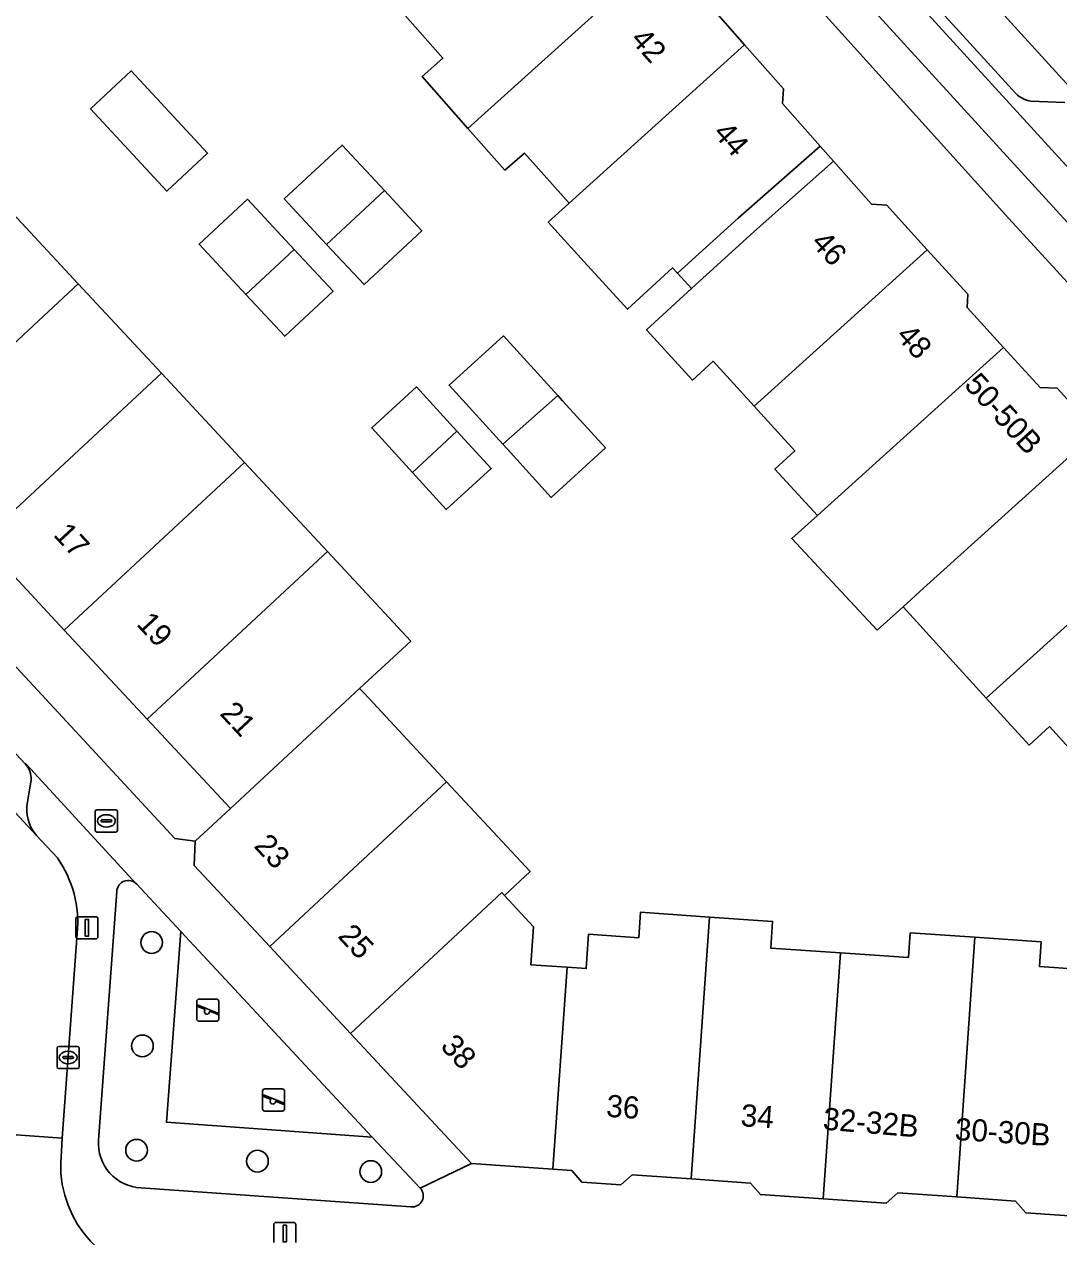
# Model space of a CAD drawing. Extents: x 159960 to 160866, y 382700 to 383354.
# Drawn here: x 160732.8 to 160779.5, y 382954.1 to 383008.7 of the extents above; entities that cross this region are included whole.
import ezdxf

# ---------------------------------------------------------------- set-up
doc = ezdxf.new("R2010")
doc.units = 0
for name, color, linetype in [('IMGEO_Berm_open', 7, 'Continuous'), ('IMGEO_Boom', 7, 'Continuous'), ('IMGEO_Brandkraan', 7, 'Continuous'), ('IMGEO_Erf', 7, 'Continuous'), ('IMGEO_Fietspad_gesloten', 7, 'Continuous'), ('IMGEO_Groenvoorziening', 7, 'Continuous'), ('IMGEO_Kolk', 7, 'Continuous'), ('IMGEO_Lichtmast', 7, 'Continuous'), ('IMGEO_Pand', 7, 'Continuous'), ('IMGEO_Pand_nummerreeks', 7, 'Continuous'), ('IMGEO_Pand_overbouw', 7, 'Continuous'), ('IMGEO_Parkeervlak_open', 7, 'Continuous'), ('IMGEO_Rijbaan_lokaal_gesloten', 7, 'Continuous'), ('IMGEO_Rijbaan_lokaal_open', 7, 'Continuous'), ('IMGEO_Speelvoorziening', 7, 'Continuous'), ('IMGEO_Terreindeel_zand', 7, 'Continuous'), ('IMGEO_Voetpad_open', 7, 'Continuous')]:
    doc.layers.add(name, color=color, linetype=linetype)

msp = doc.modelspace()

# ---------------------------------------------------------------- linework, layer by layer
at = {"layer": 'IMGEO_Berm_open'}
for points in [[(160777.531, 383005.612), (160769.389, 383014.532), (160769.234, 383014.393), (160768.396, 383015.285), (160768.171, 383015.103), (160799.663, 382980.632), (160799.88, 382980.845), (160798.069, 382982.871), (160798.218, 382983.015), (160781.941, 383000.79), (160781.708, 383001.508), (160781.754, 383002.991)], [(160779.735, 383005.212), (160778.207, 383005.276)]]:
    msp.add_lwpolyline(points, dxfattribs=at)
msp.add_arc((160778.354, 383006.42), 1.153, 224.4698, 262.6717, dxfattribs=at)
at = {"layer": 'IMGEO_Boom'}
for centre in [(160738.564, 382967.357), (160738.146, 382962.694), (160737.884, 382957.996), (160743.331, 382957.501), (160748.444, 382957.032)]:
    msp.add_circle(centre, 0.489, dxfattribs=at)
at = {"layer": 'IMGEO_Brandkraan'}
for p, q in [((160736.022, 382972.41), (160736.022, 382973.262)), ((160736.097, 382973.336), (160736.949, 382973.336)), ((160737.023, 382973.262), (160737.023, 382972.41)), ((160736.281, 382972.83), (160736.281, 382972.842)), ((160736.719, 382972.793), (160736.321, 382972.793)), ((160736.324, 382972.879), (160736.722, 382972.879)), ((160736.51, 382973.116), (160736.535, 382973.116)), ((160736.765, 382972.842), (160736.765, 382972.83)), ((160736.949, 382972.336), (160736.097, 382972.336)), ((160736.533, 382972.556), (160736.508, 382972.556))]:
    msp.add_line(p, q, dxfattribs=at)
for points in [[(160736.022, 382972.41), (160736.022, 382973.262)], [(160736.097, 382973.336), (160736.949, 382973.336)], [(160737.023, 382973.262), (160737.023, 382972.41)], [(160736.949, 382972.336), (160736.097, 382972.336)]]:
    msp.add_lwpolyline(points, dxfattribs=at)
for centre, radius, start, end in [((160736.099, 382973.26), 0.0765, 91.552, 178.448), ((160736.099, 382973.26), 0.0765, 91.552, 178.448), ((160736.947, 382973.26), 0.0765, 1.552, 88.448), ((160736.947, 382973.26), 0.0765, 1.552, 88.448), ((160736.321, 382972.839), 0.0403, 85.8775, 175.7526), ((160736.318, 382972.829), 0.0366, 178.938, 274.7102), ((160736.722, 382972.836), 0.043, 264.8664, 352.4533), ((160736.726, 382972.841), 0.0386, 1.7309, 96.639), ((160736.099, 382972.412), 0.0765, 181.552, 268.448), ((160736.099, 382972.412), 0.0765, 181.552, 268.448), ((160736.947, 382972.412), 0.0765, 271.552, 358.448), ((160736.947, 382972.412), 0.0765, 271.552, 358.448)]:
    msp.add_arc(centre, radius, start, end, dxfattribs=at)
for centre, major_axis, ratio, start_param, end_param in [((160736.509, 382972.836), (-0.387, 0.002), 0.722429, 4.712389, 7.853982), ((160736.534, 382972.836), (-0.39, 0.002), 0.717154, 1.570796, 4.712389)]:
    msp.add_ellipse(centre, major_axis=major_axis, ratio=ratio, start_param=start_param, end_param=end_param, dxfattribs=at)
at = {"layer": 'IMGEO_Erf'}
for points in [[(160790.273, 382985.751), (160777.189, 383000), (160752.695, 383027.147), (160693.284, 383094.955), (160693.113, 383094.806), (160692.06, 383095.951)], [(160763.544, 383009.8), (160765.298, 383007.812), (160767.05, 383005.826), (160767.009, 383005.172), (160768.701, 383003.251), (160765.011, 383000), (160762.266, 382997.519), (160762.051, 382997.755), (160760.014, 382995.897), (160758.066, 382998.032), (160756.44, 382999.814), (160757.384, 383000.676), (160755.371, 383002.937), (160754.488, 383002.159), (160752.823, 383004.046), (160750.76, 383006.385), (160751.694, 383007.209), (160749.999, 383009.13)], [(160780.818, 382975.135), (160779.035, 382977.09), (160778.119, 382976.255), (160776.192, 382978.367), (160774.236, 382980.511), (160772.437, 382982.483), (160771.279, 382981.439), (160767.424, 382985.559), (160768.576, 382986.598), (160766.665, 382988.693), (160767.562, 382989.511), (160765.72, 382991.53), (160763.872, 382993.555), (160762.94, 382992.705), (160760.875, 382994.967), (160762.903, 382996.824), (160765.559, 382999.257), (160766.402, 383000), (160769.311, 383002.563), (160771.019, 383000.626), (160771.711, 383000.582), (160772.227, 383000), (160773.529, 382998.573), (160775.354, 382996.572), (160775.326, 382995.972), (160776.971, 382994.169), (160778.615, 382992.367), (160779.385, 382992.332), (160781.179, 382990.366)], [(160713.702, 383000), (160739.609, 382972.048), (160740.527, 382971.923), (160742.111, 382973.397), (160738.367, 382977.418), (160734.623, 382981.438), (160730.879, 382985.458)], [(160732.503, 383000), (160735.257, 382997.04), (160739.001, 382993.018), (160742.744, 382988.996), (160746.486, 382984.975), (160750.243, 382980.938), (160747.94, 382978.803), (160748.154, 382978.573), (160751.858, 382974.594), (160755.621, 382970.551), (160754.468, 382969.478), (160755.782, 382968.066), (160755.662, 382966.35), (160757.29, 382966.238), (160758.155, 382966.178), (160758.261, 382967.726), (160760.52, 382967.572), (160760.598, 382968.716), (160763.716, 382968.503), (160766.558, 382968.308), (160766.475, 382967.104), (160769.619, 382966.889), (160772.684, 382966.679), (160772.76, 382967.79), (160775.677, 382967.59), (160778.662, 382967.386), (160778.586, 382966.277), (160781.594, 382966.071)]]:
    msp.add_lwpolyline(points, dxfattribs=at)
for points in [[(160737.633, 383006.636), (160741.087, 383002.923), (160739.255, 383001.219), (160735.802, 383004.931)], [(160747.145, 383003.294), (160749.056, 383001.241), (160750.742, 382999.43), (160748.139, 382997.007), (160746.453, 382998.818), (160744.542, 383000.871)], [(160742.882, 383000.857), (160744.99, 382998.592), (160746.743, 382996.709), (160744.562, 382994.679), (160742.809, 382996.562), (160740.701, 382998.827)], [(160754.42, 382994.696), (160756.872, 382992.007), (160757.085, 382991.773), (160759.024, 382989.648), (160756.58, 382987.419), (160754.605, 382989.584), (160754.392, 382989.818), (160751.976, 382992.467)], [(160750.51, 382992.395), (160752.323, 382990.408), (160753.87, 382988.712), (160751.845, 382986.866), (160750.317, 382988.541), (160748.486, 382990.549)]]:
    msp.add_lwpolyline(points, close=True, dxfattribs=at)
at = {"layer": 'IMGEO_Fietspad_gesloten'}
msp.add_lwpolyline([(160685.483, 383106.174), (160688.293, 383103.007), (160697.195, 383092.363), (160750.512, 383032.262), (160767.848, 383012.954), (160798.378, 382979.546), (160798.294, 382979.468), (160798.967, 382978.754), (160800.31, 382979.98), (160799.663, 382980.632), (160768.171, 383015.103), (160767.486, 383015.878)], dxfattribs=at)
at = {"layer": 'IMGEO_Groenvoorziening'}
for points in [[(160750.676, 382956.28), (160748.504, 382958.576), (160739.228, 382959.252), (160739.875, 382967.852), (160737.877, 382969.993)], [(160736.99, 382969.653), (160736.174, 382958.449)], [(160738.076, 382956.304), (160750.255, 382955.442)]]:
    msp.add_lwpolyline(points, dxfattribs=at)
for centre, radius, start, end in [((160737.506, 382969.634), 0.516, 44.0594, 177.8857), ((160738.155, 382958.289), 1.987, 175.3932, 267.7345), ((160750.31, 382955.939), 0.5, 263.7056, 42.9457)]:
    msp.add_arc(centre, radius, start, end, dxfattribs=at)
at = {"layer": 'IMGEO_Kolk'}
for p, q in [((160734.299, 382961.748), (160734.299, 382962.6)), ((160734.374, 382962.674), (160735.226, 382962.674)), ((160734.787, 382962.454), (160734.812, 382962.454)), ((160735.3, 382962.6), (160735.3, 382961.748)), ((160734.558, 382962.168), (160734.558, 382962.18)), ((160734.996, 382962.131), (160734.598, 382962.131)), ((160734.601, 382962.217), (160734.999, 382962.217)), ((160734.81, 382961.894), (160734.785, 382961.894)), ((160735.042, 382962.18), (160735.042, 382962.168)), ((160735.226, 382961.674), (160734.374, 382961.674))]:
    msp.add_line(p, q, dxfattribs=at)
for points in [[(160734.299, 382961.748), (160734.299, 382962.6)], [(160734.374, 382962.674), (160735.226, 382962.674)], [(160735.3, 382962.6), (160735.3, 382961.748)], [(160735.226, 382961.674), (160734.374, 382961.674)]]:
    msp.add_lwpolyline(points, dxfattribs=at)
for centre, radius, start, end in [((160734.376, 382962.598), 0.0765, 91.552, 178.448), ((160734.376, 382962.598), 0.0765, 91.552, 178.448), ((160735.224, 382962.598), 0.0765, 1.552, 88.448), ((160735.224, 382962.598), 0.0765, 1.552, 88.448), ((160734.598, 382962.177), 0.0403, 85.8775, 175.7526), ((160734.595, 382962.167), 0.0366, 178.938, 274.7102), ((160734.999, 382962.174), 0.043, 264.8664, 352.4533), ((160735.003, 382962.179), 0.0386, 1.7309, 96.639), ((160734.376, 382961.75), 0.0765, 181.552, 268.448), ((160734.376, 382961.75), 0.0765, 181.552, 268.448), ((160735.224, 382961.75), 0.0765, 271.552, 358.448), ((160735.224, 382961.75), 0.0765, 271.552, 358.448)]:
    msp.add_arc(centre, radius, start, end, dxfattribs=at)
for centre, major_axis, ratio, start_param, end_param in [((160734.786, 382962.174), (-0.387, 0.002), 0.722429, 4.712389, 7.853982), ((160734.811, 382962.174), (-0.39, 0.002), 0.717154, 1.570796, 4.712389)]:
    msp.add_ellipse(centre, major_axis=major_axis, ratio=ratio, start_param=start_param, end_param=end_param, dxfattribs=at)
at = {"layer": 'IMGEO_Lichtmast'}
for p, q in [((160735.148, 382967.62), (160735.148, 382968.42)), ((160735.148, 382968.42), (160735.148, 382967.62)), ((160735.248, 382968.52), (160736.038, 382968.52)), ((160736.038, 382968.52), (160735.248, 382968.52)), ((160736.138, 382968.42), (160736.138, 382967.62)), ((160736.138, 382967.62), (160736.138, 382968.42)), ((160736.038, 382967.52), (160735.248, 382967.52)), ((160735.248, 382967.52), (160736.038, 382967.52)), ((160744.168, 382954.739), (160744.958, 382954.739)), ((160744.958, 382954.739), (160744.168, 382954.739)), ((160744.068, 382953.839), (160744.068, 382954.639)), ((160744.068, 382954.639), (160744.068, 382953.839)), ((160745.058, 382954.639), (160745.058, 382953.839)), ((160745.058, 382953.839), (160745.058, 382954.639))]:
    msp.add_line(p, q, dxfattribs=at)
for points in [[(160735.568, 382968.395), (160735.718, 382968.395), (160735.718, 382967.645), (160735.568, 382967.645), (160735.568, 382968.395)], [(160744.488, 382954.614), (160744.638, 382954.614), (160744.638, 382953.864), (160744.488, 382953.864), (160744.488, 382954.614)]]:
    msp.add_lwpolyline(points, dxfattribs=at)
for centre, start, end in [((160735.248, 382968.42), 90, 180), ((160735.248, 382968.42), 90, 180), ((160736.038, 382968.42), 0, 90), ((160736.038, 382968.42), 360, 90), ((160735.248, 382967.62), 180, 270), ((160735.248, 382967.62), 180, 270), ((160736.038, 382967.62), 270, 0), ((160736.038, 382967.62), 270, 0), ((160744.168, 382954.639), 90, 180), ((160744.168, 382954.639), 90, 180), ((160744.958, 382954.639), 0, 90), ((160744.958, 382954.639), 360, 90)]:
    msp.add_arc(centre, 0.1, start, end, dxfattribs=at)
at = {"layer": 'IMGEO_Pand'}
for points in [[(160761.27, 383011.664), (160759.661, 383013.487), (160759.711, 383014.285), (160757.94, 383016.292), (160749.999, 383009.13), (160751.694, 383007.209), (160750.76, 383006.385), (160752.823, 383004.046)], [(160761.27, 383011.664), (160752.823, 383004.046), (160754.488, 383002.159), (160755.371, 383002.937), (160757.384, 383000.676), (160765.298, 383007.812), (160763.544, 383009.8), (160762.877, 383009.842)], [(160765.298, 383007.812), (160757.384, 383000.676), (160756.44, 382999.814), (160758.066, 382998.032), (160760.014, 382995.897), (160762.051, 382997.755), (160762.266, 382997.519), (160765.011, 383000), (160768.701, 383003.251), (160767.009, 383005.172), (160767.05, 383005.826)], [(160735.802, 383004.931), (160739.255, 383001.219), (160741.087, 383002.923), (160737.633, 383006.636)], [(160746.453, 382998.818), (160749.056, 383001.241), (160747.145, 383003.294), (160744.542, 383000.871)], [(160773.529, 382998.573), (160772.227, 383000), (160771.711, 383000.582), (160771.019, 383000.626), (160769.311, 383002.563), (160766.402, 383000), (160765.559, 382999.257), (160762.903, 382996.824), (160760.875, 382994.967), (160762.94, 382992.705), (160763.872, 382993.555), (160765.72, 382991.53)], [(160749.056, 383001.241), (160746.453, 382998.818), (160748.139, 382997.007), (160750.742, 382999.43)], [(160731.515, 383001.061), (160730.375, 383000), (160723.39, 382993.5), (160727.135, 382989.479), (160735.257, 382997.04), (160732.503, 383000)], [(160742.809, 382996.562), (160744.99, 382998.592), (160742.882, 383000.857), (160740.701, 382998.827)], [(160744.99, 382998.592), (160742.809, 382996.562), (160744.562, 382994.679), (160746.743, 382996.709)], [(160773.529, 382998.573), (160765.72, 382991.53), (160767.562, 382989.511), (160766.665, 382988.693), (160768.576, 382986.598), (160776.971, 382994.169), (160775.326, 382995.972), (160775.354, 382996.572)], [(160735.257, 382997.04), (160727.135, 382989.479), (160730.879, 382985.458), (160739.001, 382993.018)], [(160754.392, 382989.818), (160756.872, 382992.007), (160754.42, 382994.696), (160751.976, 382992.467)], [(160781.179, 382990.366), (160779.385, 382992.332), (160778.615, 382992.367), (160776.971, 382994.169), (160768.576, 382986.598), (160767.424, 382985.559), (160771.279, 382981.439), (160772.437, 382982.483), (160773.363, 382983.318)], [(160734.623, 382981.438), (160742.744, 382988.996), (160739.001, 382993.018), (160730.879, 382985.458)], [(160750.317, 382988.541), (160752.323, 382990.408), (160750.51, 382992.395), (160748.486, 382990.549)], [(160756.872, 382992.007), (160754.392, 382989.818), (160754.605, 382989.584), (160756.58, 382987.419), (160759.024, 382989.648), (160757.085, 382991.773)], [(160752.323, 382990.408), (160750.317, 382988.541), (160751.845, 382986.866), (160753.87, 382988.712)], [(160784.566, 382985.918), (160782.938, 382987.703), (160782.97, 382988.402), (160781.179, 382990.366), (160773.363, 382983.318), (160772.437, 382982.483), (160774.236, 382980.511), (160776.192, 382978.367)], [(160738.367, 382977.418), (160746.486, 382984.975), (160742.744, 382988.996), (160734.623, 382981.438)], [(160790.89, 382984.564), (160790.193, 382984.786), (160788.134, 382982.907), (160787.051, 382984.095), (160786.193, 382984.134), (160784.566, 382985.918), (160776.192, 382978.367), (160778.119, 382976.255), (160779.035, 382977.09), (160780.818, 382975.135), (160783.819, 382977.845), (160783.996, 382978.005), (160783.864, 382978.15)], [(160750.243, 382980.938), (160746.486, 382984.975), (160738.367, 382977.418), (160742.111, 382973.397), (160747.94, 382978.803)], [(160748.154, 382978.573), (160747.94, 382978.803), (160742.111, 382973.397), (160740.527, 382971.923), (160740.487, 382970.826), (160743.886, 382967.173), (160751.858, 382974.594)], [(160743.886, 382967.173), (160747.527, 382963.261), (160754.346, 382969.609), (160754.468, 382969.478), (160755.621, 382970.551), (160751.858, 382974.594)], [(160756.656, 382957.146), (160757.29, 382966.238), (160755.662, 382966.35), (160755.782, 382968.066), (160754.468, 382969.478), (160754.346, 382969.609), (160747.527, 382963.261), (160752.984, 382957.396)], [(160762.892, 382956.698), (160763.716, 382968.503), (160760.598, 382968.716), (160760.52, 382967.572), (160758.261, 382967.726), (160758.155, 382966.178), (160757.29, 382966.238), (160756.656, 382957.146), (160757.5, 382957.088), (160757.96, 382956.56), (160759.722, 382956.44), (160760.228, 382956.88)], [(160762.892, 382956.698), (160765.555, 382956.516), (160766.01, 382955.994), (160768.845, 382955.8), (160769.619, 382966.889), (160766.475, 382967.104), (160766.558, 382968.308), (160763.716, 382968.503)], [(160775.677, 382967.59), (160772.76, 382967.79), (160772.684, 382966.679), (160769.619, 382966.889), (160768.845, 382955.8), (160771.678, 382955.606), (160772.208, 382956.069), (160774.86, 382955.887)], [(160775.677, 382967.59), (160774.86, 382955.887), (160777.508, 382955.706), (160777.972, 382955.174), (160780.82, 382954.979), (160781.594, 382966.071), (160778.586, 382966.277), (160778.662, 382967.386)]]:
    msp.add_lwpolyline(points, close=True, dxfattribs=at)
at = {"layer": 'IMGEO_Pand_overbouw'}
msp.add_lwpolyline([(160768.701, 383003.251), (160765.011, 383000), (160762.266, 382997.519), (160762.903, 382996.824), (160765.559, 382999.257), (160766.402, 383000), (160769.311, 383002.563)], close=True, dxfattribs=at)
at = {"layer": 'IMGEO_Parkeervlak_open'}
for points in [[(160781.34, 383004.391), (160768.775, 383018.171)], [(160769.389, 383014.532), (160777.531, 383005.612)], [(160778.207, 383005.276), (160779.735, 383005.212)], [(160732.864, 382975.416), (160710.24, 382999.711), (160708.935, 382998.505), (160709.652, 382997.732), (160733.364, 382972.191)], [(160732.971, 382973.693), (160733.126, 382974.673)]]:
    msp.add_lwpolyline(points, dxfattribs=at)
for centre, radius, start, end in [((160778.354, 383006.42), 1.153, 224.4698, 262.6717), ((160732.085, 382974.724), 1.042, 357.2124, 41.6354), ((160734.686, 382973.339), 1.751, 168.3533, 220.9723)]:
    msp.add_arc(centre, radius, start, end, dxfattribs=at)
at = {"layer": 'IMGEO_Rijbaan_lokaal_gesloten'}
msp.add_lwpolyline([(160856.414, 382930.084), (160844.823, 382938.754), (160792.96, 382995.267), (160690.092, 383107.358), (160689.088, 383106.239), (160694.16, 383101.338), (160695.704, 383099.8), (160698.59, 383096.925), (160700.804, 383094.591), (160700.875, 383094.511), (160712.709, 383081.187), (160712.997, 383080.863), (160713.176, 383080.662), (160719.676, 383073.343), (160732.702, 383058.662), (160732.84, 383058.507), (160733.109, 383058.204), (160753.126, 383035.629), (160765.265, 383022.079), (160765.711, 383021.573), (160768.35, 383018.632), (160768.775, 383018.171), (160781.34, 383004.391), (160801.711, 382982.115)], dxfattribs=at)
at = {"layer": 'IMGEO_Rijbaan_lokaal_open'}
for points in [[(160734.313, 382971.169), (160733.364, 382972.191), (160709.652, 382997.732), (160707.076, 382995.331), (160716.257, 382985.452), (160717.644, 382983.994), (160725.867, 382975.173), (160729.198, 382971.599)], [(160730.249, 382968.636), (160730.23, 382968.377), (160729.523, 382958.902), (160734.532, 382958.545), (160735.211, 382967.768)], [(160734.501, 382957.951), (160734.532, 382958.545), (160729.523, 382958.902), (160729.483, 382958.298), (160729.476, 382958.258)]]:
    msp.add_lwpolyline(points, dxfattribs=at)
for centre, radius, start, end in [((160730.14, 382968.248), 5.094, 354.5928, 34.9889), ((160739.472, 382957.317), 5.011, 172.7332, 262.4238)]:
    msp.add_arc(centre, radius, start, end, dxfattribs=at)
at = {"layer": 'IMGEO_Speelvoorziening'}
for p, q in [((160740.598, 382963.907), (160740.598, 382964.707)), ((160740.598, 382964.707), (160740.598, 382963.907)), ((160740.667, 382964.532), (160741.543, 382964.179)), ((160740.698, 382964.807), (160741.488, 382964.807)), ((160741.488, 382964.807), (160740.698, 382964.807)), ((160741.588, 382964.707), (160741.588, 382963.907)), ((160741.588, 382963.907), (160741.588, 382964.707)), ((160740.981, 382964.335), (160740.642, 382964.472)), ((160741.519, 382964.119), (160741.179, 382964.256)), ((160741.488, 382963.807), (160740.698, 382963.807)), ((160740.698, 382963.807), (160741.488, 382963.807)), ((160743.663, 382960.758), (160744.453, 382960.758)), ((160744.453, 382960.758), (160743.663, 382960.758)), ((160743.563, 382959.858), (160743.563, 382960.658)), ((160743.563, 382960.658), (160743.563, 382959.858)), ((160743.946, 382960.286), (160743.607, 382960.423)), ((160743.632, 382960.483), (160744.508, 382960.13)), ((160744.484, 382960.07), (160744.144, 382960.207)), ((160744.553, 382960.658), (160744.553, 382959.858)), ((160744.553, 382959.858), (160744.553, 382960.658)), ((160744.453, 382959.758), (160743.663, 382959.758)), ((160743.663, 382959.758), (160744.453, 382959.758))]:
    msp.add_line(p, q, dxfattribs=at)
for centre, radius, start, end in [((160740.698, 382964.707), 0.1, 90, 180), ((160740.698, 382964.707), 0.1, 90, 180), ((160740.655, 382964.502), 0.0327, 68.078, 248.078), ((160741.488, 382964.707), 0.1, 0, 90), ((160741.488, 382964.707), 0.1, 360, 90), ((160741.06, 382964.245), 0.12, 130.9928, 5.1632), ((160741.531, 382964.149), 0.0327, 248.078, 68.078), ((160740.698, 382963.907), 0.1, 180, 270), ((160740.698, 382963.907), 0.1, 180, 270), ((160741.488, 382963.907), 0.1, 270, 0), ((160741.488, 382963.907), 0.1, 270, 0), ((160743.663, 382960.658), 0.1, 90, 180), ((160743.663, 382960.658), 0.1, 90, 180), ((160744.453, 382960.658), 0.1, 0, 90), ((160744.453, 382960.658), 0.1, 360, 90), ((160743.62, 382960.453), 0.0327, 68.078, 248.078), ((160744.025, 382960.196), 0.12, 130.9928, 5.1632), ((160744.496, 382960.1), 0.0327, 248.078, 68.078), ((160743.663, 382959.858), 0.1, 180, 270), ((160743.663, 382959.858), 0.1, 180, 270), ((160744.453, 382959.858), 0.1, 270, 0), ((160744.453, 382959.858), 0.1, 270, 0)]:
    msp.add_arc(centre, radius, start, end, dxfattribs=at)
at = {"layer": 'IMGEO_Terreindeel_zand'}
msp.add_lwpolyline([(160748.504, 382958.576), (160739.875, 382967.852), (160739.228, 382959.252)], close=True, dxfattribs=at)
at = {"layer": 'IMGEO_Voetpad_open'}
for points in [[(160680.196, 383109.392), (160682.942, 383106.472), (160690.078, 383098.106), (160692.06, 383095.951), (160693.113, 383094.806), (160693.284, 383094.955), (160752.695, 383027.147), (160777.189, 383000), (160790.273, 382985.751), (160790.193, 382984.786), (160790.89, 382984.564), (160791.864, 382984.255), (160795.23, 382980.568), (160804.564, 382970.344), (160805.227, 382969.703), (160808.476, 382966.141), (160814.655, 382959.316)], [(160813.794, 382962.524), (160806.085, 382971.014), (160805.536, 382970.523), (160800.113, 382976.385), (160800.674, 382976.938), (160798.967, 382978.754), (160798.294, 382979.468), (160798.378, 382979.546), (160767.848, 383012.954), (160750.512, 383032.262), (160697.195, 383092.363), (160688.293, 383103.007)], [(160710.24, 382999.711), (160732.864, 382975.416), (160732.93, 382975.365), (160737.869, 382970.007), (160737.877, 382969.993), (160739.875, 382967.852), (160748.504, 382958.576), (160750.676, 382956.28), (160752.984, 382957.396), (160747.527, 382963.261), (160743.886, 382967.173), (160740.487, 382970.826), (160740.527, 382971.923), (160739.609, 382972.048), (160713.702, 383000)], [(160737.877, 382969.993), (160737.869, 382970.007), (160732.93, 382975.365), (160732.864, 382975.416)], [(160733.126, 382974.673), (160732.971, 382973.693)], [(160733.364, 382972.191), (160734.313, 382971.169)], [(160736.174, 382958.449), (160736.99, 382969.653)], [(160735.211, 382967.768), (160734.532, 382958.545), (160734.501, 382957.951)], [(160780.82, 382954.979), (160777.972, 382955.174), (160777.508, 382955.706), (160774.86, 382955.887), (160772.208, 382956.069), (160771.678, 382955.606), (160768.845, 382955.8), (160766.01, 382955.994), (160765.555, 382956.516), (160762.892, 382956.698), (160760.228, 382956.88), (160759.722, 382956.44), (160757.96, 382956.56), (160757.5, 382957.088), (160756.656, 382957.146), (160752.984, 382957.396), (160750.676, 382956.28)], [(160750.255, 382955.442), (160738.076, 382956.304)]]:
    msp.add_lwpolyline(points, dxfattribs=at)
for centre, radius, start, end in [((160732.085, 382974.724), 1.042, 357.2124, 41.6354), ((160734.686, 382973.339), 1.751, 168.3533, 220.9723), ((160730.14, 382968.248), 5.094, 354.5928, 34.9889), ((160737.506, 382969.634), 0.516, 44.0594, 177.8857), ((160739.472, 382957.317), 5.011, 172.7332, 262.4238), ((160738.155, 382958.289), 1.987, 175.3932, 267.7345), ((160750.31, 382955.939), 0.5, 263.7056, 42.9457)]:
    msp.add_arc(centre, radius, start, end, dxfattribs=at)

# ---------------------------------------------------------------- texts
at = {"layer": 'IMGEO_Pand_nummerreeks'}
for s, rotation, p in [('42', 311.4512, (160760.107, 383008.027)), ('44', 311.4512, (160763.834, 383003.808)), ('46', 312.3821, (160768.247, 382998.864)), ('48', 312.3821, (160772.079, 382994.665)), ('50-50B', 312.3757, (160775.151, 382992.455)), ('17', 312.9584, (160734.094, 382985.704)), ('19', 312.9584, (160737.838, 382981.683)), ('21', 312.9602, (160741.597, 382977.647)), ('23', 312.943, (160743.133, 382971.682)), ('25', 312.9411, (160746.917, 382967.616)), ('38', 312.9362, (160751.54, 382962.648)), ('36', 355.9957, (160759.037, 382959.506)), ('34', 355.9957, (160765.097, 382959.082)), ('32-32B', 355.2582, (160768.802, 382958.927)), ('30-30B', 356.3255, (160774.752, 382958.458))]:
    msp.add_text(s, height=1, rotation=rotation, dxfattribs=at).set_placement(p)

doc.saveas('drawing.dxf')
